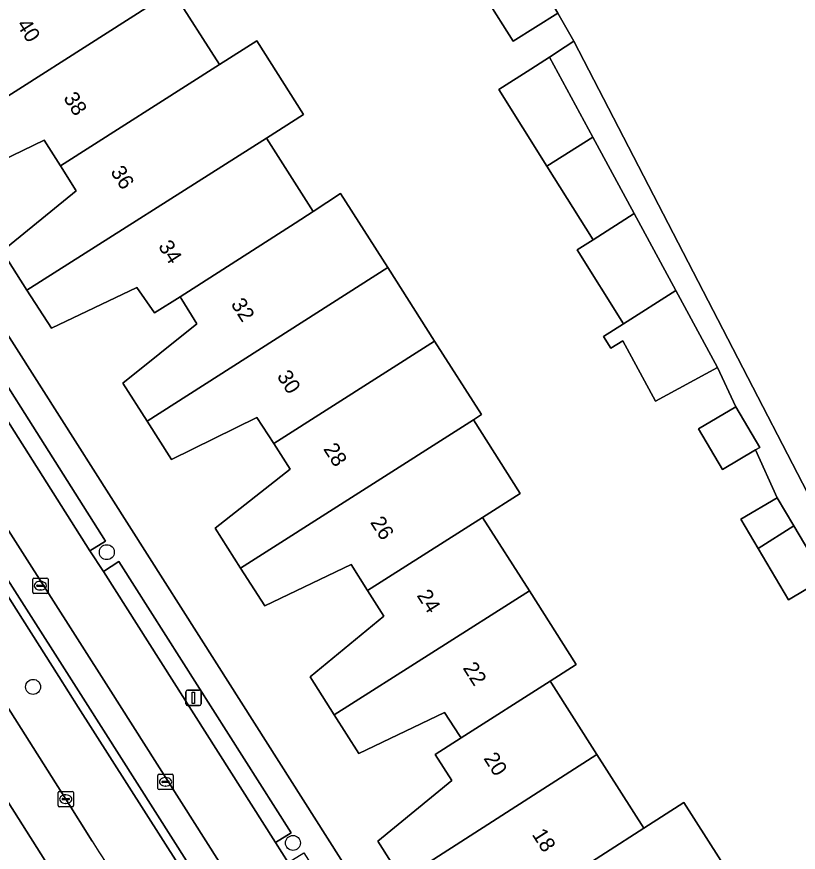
# Model space of a CAD drawing. Extents: x 159680 to 160786, y 387323 to 388340.
# Drawn here: x 159890.7 to 159941.8, y 387617.6 to 387672.2 of the extents above; entities that cross this region are included whole.
import ezdxf

# ---------------------------------------------------------------- set-up
doc = ezdxf.new("R2010")
doc.units = 0
for name, color, linetype in [('IMGEO_Berm_groen', 7, 'Continuous'), ('IMGEO_Boom', 7, 'Continuous'), ('IMGEO_Erf', 7, 'Continuous'), ('IMGEO_Fietspad_gesloten', 7, 'Continuous'), ('IMGEO_Kolk', 7, 'Continuous'), ('IMGEO_Lichtmast', 7, 'Continuous'), ('IMGEO_OVBaan_gesloten', 7, 'Continuous'), ('IMGEO_Pand', 7, 'Continuous'), ('IMGEO_Pand_nummerreeks', 7, 'Continuous'), ('IMGEO_Rijbaan_regionaal_gesloten', 7, 'Continuous'), ('IMGEO_Voetpad_open', 7, 'Continuous')]:
    doc.layers.add(name, color=color, linetype=linetype)

msp = doc.modelspace()

# ---------------------------------------------------------------- linework, layer by layer
at = {"layer": 'IMGEO_Berm_groen'}
for points in [[(159854.423, 387690.403), (159849.673, 387698.047), (159846.674, 387702.849), (159843.321, 387700.86), (159843.801, 387700.086), (159844.283, 387699.312), (159848.808, 387692.139), (159854.91, 387682.508), (159859.345, 387675.48), (159862.656, 387670.301), (159870.936, 387657.259), (159881.358, 387640.862), (159893.876, 387621.079), (159895.607, 387618.335)], [(159915.314, 387592.825), (159916.154, 387593.379), (159913.887, 387596.942), (159902.311, 387615.135), (159894.697, 387627.102), (159893.433, 387629.088), (159887.557, 387638.32), (159869.453, 387666.765)]]:
    msp.add_lwpolyline(points, dxfattribs=at)
msp.add_arc((159961.627, 387659.076), 77.579, 211.67861, 221.3213, dxfattribs=at)
at = {"layer": 'IMGEO_Boom'}
for centre in [(159896.561, 387637.224), (159891.742, 387628.417), (159908.728, 387618.214)]:
    msp.add_circle(centre, 0.489, dxfattribs=at)
at = {"layer": 'IMGEO_Erf'}
for points in [[(159851.67, 387712.351), (159896.117, 387729.631), (159924.469, 387675.163), (159926.035, 387672.47), (159927.099, 387670.64), (159953.086, 387620.379), (159955.937, 387621.819), (159957.442, 387618.839), (159954.62, 387617.413), (159956.995, 387612.819), (159934.354, 387598.58), (159939.083, 387591.13), (159939.886, 387591.593), (159945.399, 387593.747), (159950.72, 387595.826), (159949.438, 387599.036), (159954.791, 387601.128), (159960.205, 387603.244), (159961.523, 387600.048), (159965.138, 387590.739), (159973.488, 387594.014), (159974.96, 387590.333), (159988.008, 387595.398), (159930.533, 387742.858)], [(159900.864, 387673.918), (159903.926, 387669.11), (159906.357, 387670.662), (159909.427, 387665.842), (159906.992, 387664.295), (159910.041, 387659.505), (159911.838, 387660.678), (159914.927, 387655.829), (159917.989, 387651.021), (159921.05, 387646.215), (159920.522, 387645.874), (159923.583, 387641.069), (159921.122, 387639.498), (159924.186, 387634.69), (159927.249, 387629.882), (159925.546, 387628.796), (159925.638, 387628.652), (159928.6, 387623.996), (159931.661, 387619.185), (159934.281, 387620.864), (159937.345, 387616.048)], [(159943.501, 387635.526), (159941.118, 387634.115), (159939.135, 387637.464), (159938.004, 387639.375), (159940.387, 387640.786), (159938.957, 387643.906), (159936.797, 387642.635), (159935.235, 387645.29), (159937.675, 387646.725), (159936.486, 387649.296), (159932.423, 387647.096), (159930.285, 387651.044), (159929.505, 387650.554), (159929.026, 387651.318), (159930.343, 387652.144), (159927.305, 387656.985), (159928.352, 387657.641), (159925.331, 387662.455), (159922.178, 387667.48), (159924.272, 387668.794), (159925.494, 387669.594), (159926.53, 387670.269), (159927.099, 387670.64), (159926.035, 387672.47), (159923.115, 387670.637), (159921.354, 387673.443)], [(159880.486, 387666.503), (159892.284, 387647.962), (159903.748, 387629.93), (159913.458, 387614.655)], [(159915.867, 387615.823), (159914.269, 387618.34), (159919.12, 387622.302), (159918.018, 387623.994), (159919.72, 387625.08), (159919.623, 387625.231), (159918.643, 387626.75), (159913.027, 387624.063), (159911.428, 387626.582), (159909.851, 387629.065), (159914.664, 387633.04), (159913.603, 387634.721), (159912.53, 387636.421), (159906.888, 387633.722), (159905.309, 387636.187), (159903.636, 387638.801), (159908.55, 387642.661), (159907.473, 387644.321), (159906.365, 387646.03), (159900.799, 387643.279), (159899.189, 387645.797), (159897.61, 387648.268), (159902.435, 387652.142), (159901.456, 387653.749), (159901.349, 387653.925), (159899.686, 387652.861), (159898.517, 387654.534), (159892.939, 387651.859), (159891.343, 387654.352), (159889.712, 387656.9), (159894.563, 387660.849), (159893.533, 387662.473), (159892.467, 387664.154), (159886.863, 387661.467)]]:
    msp.add_lwpolyline(points, dxfattribs=at)
at = {"layer": 'IMGEO_Fietspad_gesloten'}
for points in [[(159858.565, 387688.232), (159871.375, 387668.071), (159896.663, 387628.381), (159918.222, 387594.432), (159932.893, 387571.356), (159934.024, 387569.601), (159936.643, 387565.432), (159937.134, 387564.769), (159945, 387552.043)], [(159945.513, 387558.561), (159944.983, 387559.416), (159943.701, 387561.424), (159941.773, 387564.475), (159935.889, 387573.759), (159932.362, 387579.26), (159920.539, 387597.888), (159919.709, 387599.113), (159908.409, 387616.936), (159907.589, 387618.24), (159896.34, 387635.958), (159895.454, 387637.315), (159883.934, 387655.5)]]:
    msp.add_lwpolyline(points, dxfattribs=at)
at = {"layer": 'IMGEO_Kolk'}
for p, q in [((159891.793, 387635.532), (159892.645, 387635.532)), ((159891.718, 387634.606), (159891.718, 387635.458)), ((159891.977, 387635.026), (159891.977, 387635.038)), ((159892.415, 387634.989), (159892.017, 387634.989)), ((159892.02, 387635.075), (159892.418, 387635.075)), ((159892.206, 387635.312), (159892.231, 387635.312)), ((159892.461, 387635.038), (159892.461, 387635.026)), ((159892.719, 387635.458), (159892.719, 387634.606)), ((159892.645, 387634.532), (159891.793, 387634.532)), ((159892.229, 387634.752), (159892.204, 387634.752)), ((159899.9, 387621.782), (159899.9, 387622.634)), ((159899.975, 387622.708), (159900.827, 387622.708)), ((159900.388, 387622.488), (159900.413, 387622.488)), ((159900.901, 387622.634), (159900.901, 387621.782)), ((159900.159, 387622.202), (159900.159, 387622.214)), ((159900.597, 387622.165), (159900.199, 387622.165)), ((159900.202, 387622.251), (159900.6, 387622.251)), ((159900.411, 387621.928), (159900.386, 387621.928)), ((159900.643, 387622.214), (159900.643, 387622.202)), ((159893.375, 387620.653), (159893.375, 387621.505)), ((159893.45, 387621.579), (159894.302, 387621.579)), ((159893.863, 387621.359), (159893.888, 387621.359)), ((159894.376, 387621.505), (159894.376, 387620.653)), ((159900.827, 387621.708), (159899.975, 387621.708)), ((159893.634, 387621.073), (159893.634, 387621.085)), ((159894.072, 387621.036), (159893.674, 387621.036)), ((159893.677, 387621.122), (159894.075, 387621.122)), ((159893.886, 387620.799), (159893.861, 387620.799)), ((159894.118, 387621.085), (159894.118, 387621.073)), ((159894.302, 387620.579), (159893.45, 387620.579))]:
    msp.add_line(p, q, dxfattribs=at)
for points in [[(159891.793, 387635.532), (159892.645, 387635.532)], [(159891.718, 387634.606), (159891.718, 387635.458)], [(159892.719, 387635.458), (159892.719, 387634.606)], [(159892.645, 387634.532), (159891.793, 387634.532)], [(159899.9, 387621.782), (159899.9, 387622.634)], [(159899.975, 387622.708), (159900.827, 387622.708)], [(159900.901, 387622.634), (159900.901, 387621.782)], [(159893.375, 387620.653), (159893.375, 387621.505)], [(159893.45, 387621.579), (159894.302, 387621.579)], [(159894.376, 387621.505), (159894.376, 387620.653)], [(159900.827, 387621.708), (159899.975, 387621.708)], [(159894.302, 387620.579), (159893.45, 387620.579)]]:
    msp.add_lwpolyline(points, dxfattribs=at)
for centre, radius, start, end in [((159891.795, 387635.456), 0.0765, 91.552, 178.448), ((159891.795, 387635.456), 0.0765, 91.552, 178.448), ((159892.643, 387635.456), 0.0765, 1.552, 88.448), ((159892.643, 387635.456), 0.0765, 1.552, 88.448), ((159892.017, 387635.035), 0.0403, 85.8775, 175.7526), ((159892.014, 387635.025), 0.0366, 178.938, 274.7102), ((159892.418, 387635.032), 0.043, 264.8664, 352.4533), ((159892.422, 387635.037), 0.0386, 1.7309, 96.639), ((159891.795, 387634.608), 0.0765, 181.552, 268.448), ((159891.795, 387634.608), 0.0765, 181.552, 268.448), ((159892.643, 387634.608), 0.0765, 271.552, 358.448), ((159892.643, 387634.608), 0.0765, 271.552, 358.448), ((159899.977, 387622.632), 0.0765, 91.552, 178.448), ((159899.977, 387622.632), 0.0765, 91.552, 178.448), ((159900.825, 387622.632), 0.0765, 1.552, 88.448), ((159900.825, 387622.632), 0.0765, 1.552, 88.448), ((159900.199, 387622.211), 0.0403, 85.8775, 175.7526), ((159900.196, 387622.201), 0.0366, 178.938, 274.7102), ((159900.6, 387622.208), 0.043, 264.8664, 352.4533), ((159900.604, 387622.213), 0.0386, 1.7309, 96.639), ((159893.452, 387621.503), 0.0765, 91.552, 178.448), ((159893.452, 387621.503), 0.0765, 91.552, 178.448), ((159894.3, 387621.503), 0.0765, 1.552, 88.448), ((159894.3, 387621.503), 0.0765, 1.552, 88.448), ((159899.977, 387621.784), 0.0765, 181.552, 268.448), ((159899.977, 387621.784), 0.0765, 181.552, 268.448), ((159900.825, 387621.784), 0.0765, 271.552, 358.448), ((159900.825, 387621.784), 0.0765, 271.552, 358.448), ((159893.674, 387621.082), 0.0403, 85.8775, 175.7526), ((159893.671, 387621.072), 0.0366, 178.938, 274.7102), ((159894.075, 387621.079), 0.043, 264.8664, 352.4533), ((159894.079, 387621.084), 0.0386, 1.7309, 96.639), ((159893.452, 387620.655), 0.0765, 181.552, 268.448), ((159893.452, 387620.655), 0.0765, 181.552, 268.448), ((159894.3, 387620.655), 0.0765, 271.552, 358.448), ((159894.3, 387620.655), 0.0765, 271.552, 358.448)]:
    msp.add_arc(centre, radius, start, end, dxfattribs=at)
for centre, major_axis, ratio, start_param, end_param in [((159892.205, 387635.032), (-0.387, 0.002), 0.722429, 4.712389, 7.853982), ((159892.23, 387635.032), (-0.39, 0.002), 0.717154, 1.570796, 4.712389), ((159900.387, 387622.208), (-0.387, 0.002), 0.722429, 4.712389, 7.853982), ((159900.412, 387622.208), (-0.39, 0.002), 0.717154, 1.570796, 4.712389), ((159893.862, 387621.079), (-0.387, 0.002), 0.722429, 4.712389, 7.853982), ((159893.887, 387621.079), (-0.39, 0.002), 0.717154, 1.570796, 4.712389)]:
    msp.add_ellipse(centre, major_axis=major_axis, ratio=ratio, start_param=start_param, end_param=end_param, dxfattribs=at)
at = {"layer": 'IMGEO_Lichtmast'}
for p, q in [((159901.731, 387627.303), (159901.731, 387628.103)), ((159901.731, 387628.103), (159901.731, 387627.303)), ((159901.831, 387628.203), (159902.621, 387628.203)), ((159902.621, 387628.203), (159901.831, 387628.203)), ((159902.721, 387628.103), (159902.721, 387627.303)), ((159902.721, 387627.303), (159902.721, 387628.103)), ((159902.621, 387627.203), (159901.831, 387627.203)), ((159901.831, 387627.203), (159902.621, 387627.203))]:
    msp.add_line(p, q, dxfattribs=at)
msp.add_lwpolyline([(159902.151, 387628.078), (159902.301, 387628.078), (159902.301, 387627.328), (159902.151, 387627.328), (159902.151, 387628.078)], dxfattribs=at)
for centre, start, end in [((159901.831, 387628.103), 90, 180), ((159901.831, 387628.103), 90, 180), ((159902.621, 387628.103), 0, 90), ((159902.621, 387628.103), 360, 90), ((159901.831, 387627.303), 180, 270), ((159901.831, 387627.303), 180, 270), ((159902.621, 387627.303), 270, 0), ((159902.621, 387627.303), 270, 0)]:
    msp.add_arc(centre, 0.1, start, end, dxfattribs=at)
at = {"layer": 'IMGEO_OVBaan_gesloten'}
msp.add_lwpolyline([(160065.277, 387340.998), (160066.652, 387341.76), (160065.959, 387342.848), (160051.196, 387366.436), (160037.469, 387388.37), (160035.007, 387392.266), (160025.491, 387407.303), (159999.061, 387448.992), (159999.203, 387449.069), (159985.84, 387470.05), (159937.564, 387546.059), (159937.458, 387545.975), (159928.344, 387560.272), (159926.726, 387562.813), (159919.709, 387573.899), (159910.99, 387587.597), (159899.844, 387605.107), (159900.012, 387605.234), (159869.099, 387654.066)], dxfattribs=at)
at = {"layer": 'IMGEO_Pand'}
for points in [[(159887.426, 387672.056), (159888.398, 387670.432), (159883.636, 387666.456), (159885.255, 387663.953), (159900.864, 387673.918), (159897.794, 387678.74)], [(159926.035, 387672.47), (159924.469, 387675.163), (159923.707, 387674.709), (159923.596, 387674.886), (159921.354, 387673.443), (159923.115, 387670.637)], [(159885.255, 387663.953), (159886.863, 387661.467), (159892.467, 387664.154), (159893.533, 387662.473), (159903.926, 387669.11), (159900.864, 387673.918)], [(159906.992, 387664.295), (159909.427, 387665.842), (159906.357, 387670.662), (159903.926, 387669.11), (159893.533, 387662.473), (159894.563, 387660.849), (159889.712, 387656.9), (159891.343, 387654.352)], [(159928.327, 387664.363), (159925.494, 387669.594), (159924.272, 387668.794), (159922.178, 387667.48), (159925.331, 387662.455)], [(159908.865, 387658.737), (159910.041, 387659.505), (159906.992, 387664.295), (159891.343, 387654.352), (159892.939, 387651.859), (159898.517, 387654.534), (159899.686, 387652.861), (159901.349, 387653.925)], [(159931.038, 387659.356), (159928.327, 387664.363), (159925.331, 387662.455), (159928.352, 387657.641)], [(159914.927, 387655.829), (159911.838, 387660.678), (159910.041, 387659.505), (159908.865, 387658.737), (159901.349, 387653.925), (159901.456, 387653.749), (159902.435, 387652.142), (159897.61, 387648.268), (159899.189, 387645.797)], [(159928.352, 387657.641), (159927.305, 387656.985), (159930.343, 387652.144), (159933.762, 387654.326), (159931.038, 387659.356)], [(159914.927, 387655.829), (159899.189, 387645.797), (159900.799, 387643.279), (159906.365, 387646.03), (159907.473, 387644.321), (159917.989, 387651.021)], [(159930.343, 387652.144), (159929.026, 387651.318), (159929.505, 387650.554), (159930.285, 387651.044), (159932.423, 387647.096), (159936.486, 387649.296), (159933.762, 387654.326)], [(159917.989, 387651.021), (159907.473, 387644.321), (159908.55, 387642.661), (159903.636, 387638.801), (159905.309, 387636.187), (159920.522, 387645.874), (159921.05, 387646.215)], [(159937.675, 387646.725), (159935.235, 387645.29), (159936.797, 387642.635), (159938.957, 387643.906), (159939.237, 387644.071)], [(159921.122, 387639.498), (159923.583, 387641.069), (159920.522, 387645.874), (159905.309, 387636.187), (159906.888, 387633.722), (159912.53, 387636.421), (159913.603, 387634.721)], [(159940.387, 387640.786), (159938.004, 387639.375), (159939.135, 387637.464), (159941.471, 387638.954)], [(159913.603, 387634.721), (159914.664, 387633.04), (159909.851, 387629.065), (159911.428, 387626.582), (159924.186, 387634.69), (159921.122, 387639.498)], [(159941.118, 387634.115), (159943.501, 387635.526), (159941.471, 387638.954), (159939.135, 387637.464)], [(159925.546, 387628.796), (159927.249, 387629.882), (159924.186, 387634.69), (159911.428, 387626.582), (159913.027, 387624.063), (159918.643, 387626.75), (159919.623, 387625.231), (159919.72, 387625.08)], [(159928.6, 387623.996), (159925.638, 387628.652), (159925.546, 387628.796), (159919.72, 387625.08), (159918.018, 387623.994), (159919.12, 387622.302), (159914.269, 387618.34), (159915.867, 387615.823)], [(159931.661, 387619.185), (159928.6, 387623.996), (159915.867, 387615.823), (159917.445, 387613.338), (159923.112, 387615.987), (159924.147, 387614.348)], [(159924.147, 387614.348), (159925.208, 387612.669), (159920.446, 387608.643), (159921.987, 387606.219), (159937.345, 387616.048), (159934.281, 387620.864), (159931.661, 387619.185)]]:
    msp.add_lwpolyline(points, close=True, dxfattribs=at)
at = {"layer": 'IMGEO_Rijbaan_regionaal_gesloten'}
for points in [[(159895.607, 387618.335), (159893.876, 387621.079), (159881.358, 387640.862), (159870.936, 387657.259), (159862.656, 387670.301), (159859.345, 387675.48), (159854.91, 387682.508), (159848.808, 387692.139), (159844.283, 387699.312), (159843.801, 387700.086), (159843.321, 387700.86)], [(159869.099, 387654.066), (159900.012, 387605.234), (159900.453, 387605.47), (159901.556, 387604.496)]]:
    msp.add_lwpolyline(points, dxfattribs=at)
msp.add_arc((159961.627, 387659.076), 77.579, 211.67861, 221.3213, dxfattribs=at)
at = {"layer": 'IMGEO_Voetpad_open'}
for points in [[(159943.683, 387567.084), (159939.772, 387573.244), (159934.994, 387580.626), (159934.656, 387581.284), (159926.748, 387593.752), (159925.947, 387595.016), (159925.086, 387596.373), (159913.458, 387614.655), (159903.748, 387629.93), (159892.284, 387647.962), (159880.486, 387666.503), (159871.272, 387681.013), (159866.365, 387688.698)], [(159932.893, 387571.356), (159918.222, 387594.432), (159896.663, 387628.381), (159871.375, 387668.071), (159858.565, 387688.232)], [(159856.768, 387687.721), (159856.897, 387687.521), (159857.025, 387687.322), (159869.914, 387667.073), (159895.175, 387627.432), (159916.611, 387593.674), (159930.011, 387572.581)], [(159856.345, 387687.342), (159856.448, 387687.183), (159856.552, 387687.024), (159869.453, 387666.765), (159887.557, 387638.32), (159893.433, 387629.088), (159894.697, 387627.102), (159902.311, 387615.135), (159913.887, 387596.942), (159916.154, 387593.379), (159915.314, 387592.825), (159916.622, 387590.821), (159927.578, 387573.558), (159928.176, 387572.617), (159932.638, 387565.597), (159933.422, 387564.311), (159933.608, 387563.981), (159933.794, 387563.651), (159936.643, 387565.432), (159934.024, 387569.601), (159932.893, 387571.356)], [(159953.086, 387620.379), (159927.099, 387670.64), (159926.53, 387670.269), (159925.494, 387669.594), (159928.327, 387664.363), (159931.038, 387659.356), (159933.762, 387654.326), (159936.486, 387649.296), (159937.675, 387646.725), (159939.237, 387644.071), (159938.957, 387643.906), (159940.387, 387640.786), (159941.471, 387638.954), (159943.501, 387635.526)], [(159930.011, 387572.581), (159916.611, 387593.674), (159895.175, 387627.432), (159869.914, 387667.073)], [(159884.972, 387656.109), (159896.483, 387637.94), (159895.454, 387637.315), (159896.34, 387635.958), (159897.351, 387636.611), (159908.618, 387618.883), (159907.589, 387618.24), (159908.409, 387616.936), (159909.443, 387617.569), (159920.767, 387599.742), (159919.709, 387599.113), (159920.539, 387597.888), (159921.568, 387598.511), (159933.389, 387579.886), (159932.362, 387579.26), (159935.889, 387573.759), (159936.893, 387574.408), (159942.792, 387565.13)]]:
    msp.add_lwpolyline(points, dxfattribs=at)
for points in [[(159883.934, 387655.5), (159895.454, 387637.315), (159896.483, 387637.94), (159884.972, 387656.109)], [(159896.34, 387635.958), (159907.589, 387618.24), (159908.618, 387618.883), (159897.351, 387636.611)]]:
    msp.add_lwpolyline(points, close=True, dxfattribs=at)

# ---------------------------------------------------------------- texts
at = {"layer": 'IMGEO_Pand_nummerreeks'}
for s, rotation, p in [('40', 302.5126, (159890.635, 387671.709)), ('38', 302.5126, (159893.689, 387666.917)), ('36', 302.6469, (159896.769, 387662.094)), ('34', 302.6469, (159899.889, 387657.224)), ('32', 302.5495, (159904.638, 387653.446)), ('30', 302.5479, (159907.649, 387648.728)), ('28', 302.5583, (159910.686, 387643.972)), ('26', 302.5583, (159913.75, 387639.174)), ('24', 302.3891, (159916.793, 387634.396)), ('22', 302.3891, (159919.802, 387629.653)), ('20', 302.4464, (159921.158, 387623.749)), ('18', 302.4455, (159924.323, 387618.769))]:
    msp.add_text(s, height=1, rotation=rotation, dxfattribs=at).set_placement(p)

doc.saveas('drawing.dxf')
